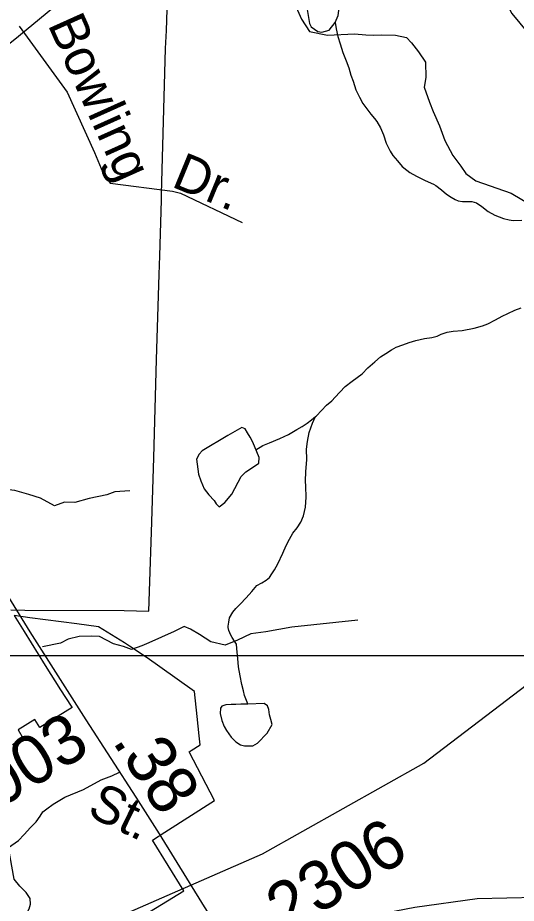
# Model space of a CAD drawing. Extents: x 2001466 to 31450019, y -30647475 to 847247.
# Drawn here: x 2161779 to 2164310, y 788069 to 792564 of the extents above; entities that cross this region are included whole.
import ezdxf

# ---------------------------------------------------------------- set-up
doc = ezdxf.new("R2010")
doc.units = 0
for name, color, linetype in [('Exist Boundary Political City Limit New', 7, 'Continuous'), ('Exist Hydrographic Misc Water Feature', 7, 'Continuous'), ('Exist Road Non-System Type 51', 7, 'Continuous'), ('Exist Road Non-System Type 51 Label', 7, 'Continuous'), ('Exist Road Primary US Attributed', 7, 'Continuous'), ('Exist Road Secondary Mileage Hundredths English Label', 7, 'Continuous'), ('Exist Road Secondary Type 51 Attributed', 7, 'Continuous'), ('Exist Road Secondary Type 51 Label', 7, 'Continuous'), ('Exist Road Secondary Type 51 Number Label', 7, 'Continuous'), ('Exist Utilities Electrical Transmission Line', 7, 'Continuous'), ('Map Preparation Boundary City Limit Buffer Line', 7, 'Continuous'), ('Map Preparation Inset Cut Line', 7, 'Continuous'), ('Prop Road Primary Interstate Projected', 7, 'Continuous')]:
    doc.layers.add(name, color=color, linetype=linetype)

msp = doc.modelspace()

# ---------------------------------------------------------------- linework, layer by layer
at = {"layer": 'Exist Boundary Political City Limit New'}
for points in [[(2161744.2, 789557.9), (2161815, 789557.6), (2162320, 789555), (2162444.2, 789552.6), (2162449.8, 789702.4), (2162457.8, 789952.4), (2162470, 790330.8), (2162483.5, 790829.2), (2162497.5, 791260.7), (2162500, 791355.2), (2162508.2, 791638.4), (2162509, 791668.1), (2162529.5, 792407.8), (2162533.8, 792500), (2162547.8, 792928.3)], [(2162168.2, 787855.6), (2162622, 788132.6), (2162464, 788389.9), (2162526.2, 788429.8), (2162778.8, 788591.2), (2162649.5, 788838.2), (2162659.5, 788844.4), (2162704.5, 788873.2), (2162699.5, 788919.4), (2162690, 789017.2), (2162676.8, 789144.6), (2162500, 789269.9), (2162435.8, 789314.2), (2162346.2, 789374.6), (2162321.2, 789390.4), (2162188.5, 789473), (2162079, 789487.5), (2161839.8, 789517.8), (2161761.2, 789530.4), (2161811.8, 789448.9), (2161918, 789276.1), (2161996.5, 789153.3), (2162050.5, 789070.5), (2162055.2, 789063.1), (2161892, 788961.4), (2161866.5, 789002.7), (2161781.2, 788949.9), (2161806.2, 788906.2), (2161753.2, 788872.9)]]:
    msp.add_lwpolyline(points, dxfattribs=at)
at = {"layer": 'Exist Hydrographic Misc Water Feature'}
for points in [[(2163411.4, 792613.9), (2163408.9, 792653.1), (2163398.5, 792677.4), (2163380.4, 792699.8), (2163330, 792719.2), (2163305.2, 792733.6), (2163283.6, 792748.3), (2163267.2, 792757.8), (2163252.5, 792745.7), (2163242.1, 792720.6), (2163241, 792681.8), (2163248.2, 792606.5), (2163261.1, 792535.2), (2163268.9, 792517.4), (2163286.2, 792506.2), (2163302.6, 792494), (2163323.3, 792491.5), (2163359.6, 792501), (2163391.3, 792539.9), (2163405.4, 792576.2), (2163411.4, 792613.9)], [(2163391.3, 792539.9), (2163395.9, 792507.9), (2163404.1, 792469.8), (2163415.9, 792431.9), (2163430.3, 792387.9), (2163446.7, 792346.1), (2163460.7, 792310.3), (2163470.9, 792272.2), (2163481.4, 792242.3), (2163495.7, 792198.4), (2163513.6, 792160.7), (2163531.6, 792128.8), (2163552.1, 792101), (2163572, 792074.8), (2163590.4, 792053), (2163602.1, 792037), (2163620.8, 792005.4), (2163636.8, 791969.3), (2163648.9, 791927.3), (2163669.2, 791887.7), (2163683.3, 791865.7), (2163707.5, 791837.7), (2163731.3, 791809.7), (2163753.7, 791790.2), (2163769.9, 791778), (2163803.9, 791760.2), (2163847.8, 791738.6), (2163890, 791718.8), (2163901.7, 791713), (2163930, 791690.9), (2163956.1, 791669.1), (2163980.3, 791653.2), (2164000.3, 791641.7), (2164014.7, 791635.5), (2164036.6, 791631.8), (2164060.4, 791631.8), (2164084.2, 791631.9), (2164096.3, 791628), (2164108.4, 791624.1), (2164134.5, 791606.4), (2164167.1, 791580.4), (2164200.7, 791562.7), (2164244.8, 791545.1), (2164273.3, 791539.2), (2164295, 791535), (2164339.1, 791537.3)], [(2163290.9, 790539.7), (2163296.6, 790543.7), (2163321, 790570), (2163346.4, 790598.1), (2163374.3, 790620.3), (2163390.1, 790638.2), (2163413.9, 790664.2), (2163442, 790692.4), (2163477.5, 790718.7), (2163527.7, 790757), (2163557.2, 790787.4), (2163591.3, 790817.6), (2163621, 790843.4), (2163647, 790859.8), (2163677, 790878), (2163701, 790891.8), (2163734.8, 790904.1), (2163766.6, 790916.4), (2163800.6, 790926.6), (2163844.3, 790936.7), (2163880.8, 790940.9), (2163908.7, 790947.2), (2163928.2, 790957.2), (2163960, 790967.4), (2163990.3, 790973.4), (2164036.2, 790975.8), (2164096.1, 790988.3), (2164137.9, 791000.6), (2164166, 791010.6), (2164203.8, 791030.8), (2164237.8, 791048.7), (2164267.5, 791063.4), (2164303.2, 791079.5), (2164335.4, 791091.6)], [(2162947.2, 789080.5), (2162943.3, 789089.9), (2162931, 789124.2), (2162924.8, 789147.9), (2162917.1, 789180), (2162908.6, 789223.8), (2162900, 789270.1), (2162895.9, 789311.7), (2162893.7, 789343.7), (2162891.6, 789361.9), (2162889.8, 789383.7), (2162883.4, 789393.9), (2162879.7, 789399.8), (2162867.2, 789417.5), (2162861.3, 789429.8), (2162851.2, 789453.6), (2162847.1, 789469.6), (2162846.7, 789475.7), (2162851, 789495.4), (2162854.7, 789517.6), (2162870.7, 789547.6), (2162886.5, 789565.9), (2162908.4, 789587.7), (2162938, 789620.2), (2162967.9, 789652.1), (2162993.7, 789682.3), (2163017.9, 789696.5), (2163039.5, 789708.7), (2163057.5, 789722.6), (2163069.4, 789740.7), (2163082.9, 789760.9), (2163099.3, 789792.9), (2163125, 789847.1), (2163142.4, 789885), (2163158.2, 789917.1), (2163176, 789947.3), (2163198.2, 789975.1), (2163216, 790003.7), (2163230, 790035.7), (2163239.4, 790079.7), (2163243.5, 790129.8), (2163242.5, 790185.5), (2163240.8, 790213.7), (2163242.5, 790259.7), (2163246, 790321.7), (2163245.8, 790373.6), (2163249.4, 790413.7), (2163259.3, 790459.6), (2163275.1, 790505.9), (2163290.9, 790539.7)], [(2162988.3, 790371.4), (2163023.7, 790392.2), (2163057.9, 790406.5), (2163109.6, 790428.7), (2163153.3, 790448.9), (2163195.3, 790473.4), (2163223.4, 790489.4), (2163249, 790505.4), (2163271.2, 790523.6), (2163290.9, 790539.7)], [(2162972.6, 790410.3), (2162958.4, 790435.1), (2162945, 790456.7), (2162933.3, 790477.4), (2162916.2, 790483.7), (2162845.4, 790442.9), (2162716, 790366.1), (2162699.7, 790348.8), (2162687.1, 790322.8), (2162696, 790247.2), (2162707.8, 790213.1), (2162724.9, 790172.6), (2162749.1, 790143), (2162777, 790114.2), (2162786.8, 790096.2), (2162802.1, 790081.8), (2162830.6, 790103), (2162865.9, 790145.7), (2162913.5, 790234.7), (2162937.5, 790258.9), (2162970.7, 790281.4), (2163003.4, 790303.9), (2163004.3, 790331.7), (2162972.6, 790410.3)], [(2162947.2, 789080.5), (2162911.5, 789079.3), (2162885.8, 789078), (2162862.7, 789078), (2162835, 789076), (2162815.3, 789070), (2162808.7, 789058.8), (2162806.7, 789033.1), (2162814.5, 788996.2), (2162826.5, 788966.5), (2162839.6, 788945.4), (2162862.7, 788913.1), (2162885.8, 788888.1), (2162909.5, 788872.9), (2162930.2, 788867.8), (2162972.7, 788868.3), (2162997.1, 788881.5), (2163045.9, 788932.2), (2163071.1, 788977.3), (2163063.7, 789001.5), (2163057.8, 789025.9), (2163054.5, 789053.6), (2163047.9, 789072), (2163030.1, 789083.2), (2162947.2, 789080.5)]]:
    msp.add_lwpolyline(points, dxfattribs=at)
at = {"layer": 'Exist Road Non-System Type 51'}
for points in [[(2163191.8, 792617.8), (2163219.1, 792556.2), (2163260.1, 792494.7), (2163352.3, 792476.5), (2163488.6, 792482.9), (2163546, 792477.6), (2163583.2, 792476.5), (2163623.6, 792477.6), (2163697, 792475.5), (2163753.4, 792463.8), (2163777.9, 792436.1), (2163814, 792391.4), (2163849.1, 792338.2), (2163850.2, 792260.5), (2163841.7, 792211.5), (2163869.4, 792134.9), (2163888.5, 792088), (2163919.7, 792016), (2163947, 791940.8), (2163988.1, 791865.5), (2164029.1, 791810.8), (2164054.2, 791773), (2164105.3, 791735.7), (2164284, 791672.9), (2164401, 791604.8)], [(2161787.1, 792522), (2162029.8, 792186.9), (2162168, 791879.5), (2162211.5, 791778.4), (2162248.9, 791725.1), (2162565.3, 791683.8), (2162604.9, 791673), (2162917.7, 791525.4)], [(2162348.1, 790163.4), (2162271.9, 790157.8), (2162230.9, 790142.6), (2162141.2, 790124.5), (2162068.7, 790104.2), (2162017.3, 790105.9), (2161966.3, 790086.7), (2161894.3, 790125.4), (2161836, 790144.8), (2161764.8, 790164.2), (2161682.8, 790172.9), (2161628.8, 790159.9), (2161574.9, 790121), (2161471.8, 790042.7)], [(2163505.8, 789505.4), (2163171.1, 789471.5), (2163038.5, 789446.8), (2162962.3, 789436.6), (2162895.5, 789404.3), (2162832.9, 789379.8), (2162759.3, 789395.6), (2162702.2, 789433), (2162656.9, 789460), (2162623.3, 789474.9), (2162572.6, 789448.1), (2162445.3, 789391.2), (2162408.9, 789376.1), (2162356.5, 789357.4), (2162316.8, 789372.3), (2162265.2, 789385.6), (2162194.1, 789423.3), (2162154.2, 789424.3), (2162090.2, 789423.9), (2162035.8, 789409.2), (2161995.4, 789390.2), (2161904.9, 789370.4)], [(2161732.1, 788352.8), (2161783, 788387.5), (2161811.7, 788418.8), (2161844.6, 788454), (2161872.9, 788481.8), (2161892.9, 788511.9), (2161907.2, 788533.4), (2161927.3, 788549.1), (2161958.8, 788572.1), (2162018.3, 788607.8), (2162113.2, 788647.5), (2162202.4, 788695.3), (2162256.9, 788715.9), (2162296.2, 788734.8)], [(2161866.6, 787684.1), (2161760.7, 787882.2), (2161757.3, 787908.3), (2161755.8, 787930.3), (2161776.5, 787955.8), (2161821.8, 788012.7), (2161836.5, 788040.3), (2161843.1, 788064.1), (2161841.8, 788094.2), (2161822.6, 788124.6), (2161789.3, 788155.4), (2161760.2, 788192.1), (2161732.1, 788352.8)]]:
    msp.add_lwpolyline(points, dxfattribs=at)
at = {"layer": 'Exist Road Primary US Attributed'}
msp.add_lwpolyline([(2160643.2, 791412.9), (2161034.6, 791804), (2161261.9, 792027.8), (2161467.4, 792218.2), (2161782.2, 792470), (2162142.1, 792768.7), (2162495.8, 793068.6), (2162835, 793340.5), (2163057.5, 793504.7), (2163406.4, 793721.9), (2163758.9, 793920.2), (2164223.3, 794190.9), (2164482.2, 794338.1), (2164978.2, 794629.4), (2165340.5, 794838.1), (2165452.3, 794903.8)], dxfattribs=at)
at = {"layer": 'Exist Road Secondary Type 51 Attributed'}
for points in [[(2160643.2, 791412.9), (2160692.4, 791315.7), (2160794.5, 791134.5), (2160939.1, 790907.3), (2161154.2, 790555.5), (2161388, 790178.5), (2161616.7, 789807.8), (2161841.1, 789447.6), (2162125.2, 789000.5), (2162377.9, 788607.8), (2162497.2, 788421.4), (2162724.8, 788051.8), (2162845.6, 787865.4)], [(2162845.6, 787865.4), (2162976.7, 787885.3), (2163418.3, 787977.4), (2163795, 788048.6), (2164112, 788092.6), (2164262.7, 788096.8), (2164413.4, 788101), (2164637.3, 788082.1), (2165037, 788046.5), (2165335.3, 788040.3), (2165703.6, 788040.3), (2166000.8, 788065.4), (2166337.7, 788098.9), (2166646.4, 788161.7), (2167270, 788314.6), (2167681.3, 788408.8), (2167852.9, 788436.1), (2168078.9, 788450.7), (2168376.1, 788438.2)]]:
    msp.add_lwpolyline(points, dxfattribs=at)
at = {"layer": 'Exist Utilities Electrical Transmission Line'}
msp.add_lwpolyline([(2163871, 793345.4), (2164159.5, 792824.3), (2164286.9, 792586.2), (2164686.2, 792104.1), (2165099.5, 791962.1)], dxfattribs=at)
at = {"layer": 'Map Preparation Boundary City Limit Buffer Line'}
for points in [[(2161744.2, 789557.9), (2161815, 789557.6), (2162320, 789555), (2162444.2, 789552.6), (2162449.8, 789702.4), (2162457.8, 789952.4), (2162470, 790330.8), (2162483.5, 790829.2), (2162497.5, 791260.7), (2162500, 791355.2), (2162508.2, 791638.4), (2162509, 791668.1), (2162529.5, 792407.8), (2162533.8, 792500), (2162547.8, 792928.3)], [(2162168.2, 787855.6), (2162622, 788132.6), (2162464, 788389.9), (2162526.2, 788429.8), (2162778.8, 788591.2), (2162649.5, 788838.2), (2162659.5, 788844.4), (2162704.5, 788873.2), (2162699.5, 788919.4), (2162690, 789017.2), (2162676.8, 789144.6), (2162500, 789269.9), (2162435.8, 789314.2), (2162346.2, 789374.6), (2162321.2, 789390.4), (2162188.5, 789473), (2162079, 789487.5), (2161839.8, 789517.8), (2161761.2, 789530.4), (2161811.8, 789448.9), (2161918, 789276.1), (2161996.5, 789153.3), (2162050.5, 789070.5), (2162055.2, 789063.1), (2161892, 788961.4), (2161866.5, 789002.7), (2161781.2, 788949.9), (2161806.2, 788906.2), (2161753.2, 788872.9)]]:
    msp.add_lwpolyline(points, dxfattribs=at)
at = {"layer": 'Map Preparation Inset Cut Line'}
for p, q in [((2161934.1, 789325), (2160492.7, 789325)), ((2166465.7, 789325), (2161934.1, 789325))]:
    msp.add_line(p, q, dxfattribs=at)
at = {"layer": 'Prop Road Primary Interstate Projected'}
msp.add_lwpolyline([(2153202.7, 784862.7), (2155829.7, 785792.1), (2158396.8, 786611.6), (2161972.7, 787860.8), (2163021.5, 788320.5), (2163840.6, 788780.2), (2164679.7, 789419.8), (2165119.2, 789819.5), (2166267.8, 790988.7), (2167436.5, 792697.6), (2167824.5, 793178.7), (2168866.3, 794396.5), (2169361.4, 795077.6), (2169588.4, 795500.7), (2169825.6, 796109.6), (2170176.3, 797533.7), (2170542.5, 798911.4), (2170934.5, 800521.3)], dxfattribs=at)

# ---------------------------------------------------------------- texts
at = {"layer": 'Exist Road Non-System Type 51 Label'}
for s, rotation, p in [('Bowling', 294.2021, (2161929.3, 792530.6)), ('Dr.', 337.6688, (2162553.6, 791709))]:
    msp.add_text(s, height=190, rotation=rotation, dxfattribs=at).set_placement(p)
at = {"layer": 'Exist Road Secondary Mileage Hundredths English Label'}
msp.add_text('.38', height=250, rotation=302.7029, dxfattribs=at).set_placement((2162256.2, 788891.5))
at = {"layer": 'Exist Road Secondary Type 51 Label'}
msp.add_text('St.', height=190, rotation=333.9861, dxfattribs=at).set_placement((2162124.9, 788518.7))
at = {"layer": 'Exist Road Secondary Type 51 Number Label'}
for s, p in [('1003', (2161525.6, 788447.5)), ('2306', (2163144, 787910.2))]:
    msp.add_text(s, height=250, rotation=31.918, dxfattribs=at).set_placement(p)

doc.saveas('drawing.dxf')
